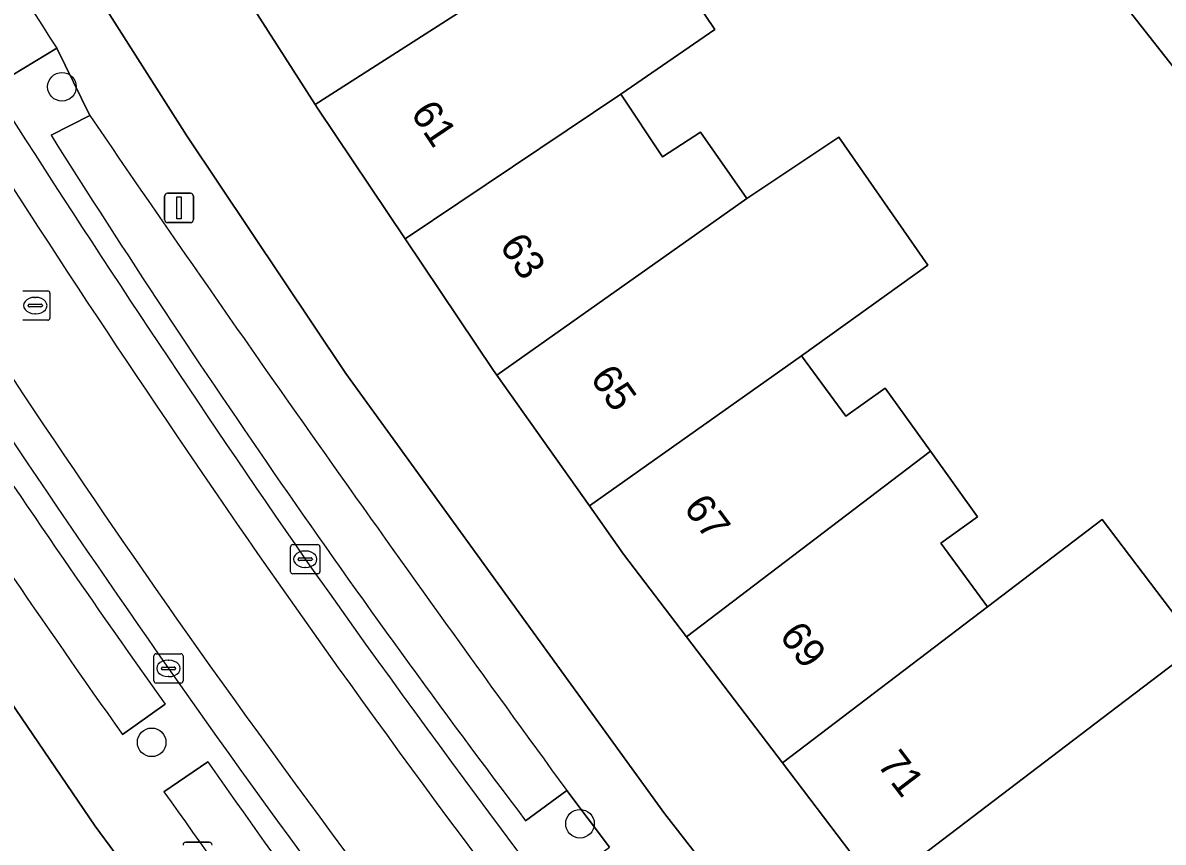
# Model space of a CAD drawing. Extents: x 162073 to 163043, y 381818 to 382561.
# Drawn here: x 162538.12 to 162577.08, y 382277.59 to 382305.58 of the extents above; entities that cross this region are included whole.
import ezdxf

# ---------------------------------------------------------------- set-up
doc = ezdxf.new("R2010")
doc.units = 0
for name, color, linetype in [('IMGEO_Boom', 7, 'Continuous'), ('IMGEO_Erf', 7, 'Continuous'), ('IMGEO_Fietspad_gesloten', 7, 'Continuous'), ('IMGEO_Kolk', 7, 'Continuous'), ('IMGEO_Lichtmast', 7, 'Continuous'), ('IMGEO_Pand', 7, 'Continuous'), ('IMGEO_Pand_nummerreeks', 7, 'Continuous'), ('IMGEO_Parkeervlak_open', 7, 'Continuous'), ('IMGEO_Rijbaan_lokaal_open', 7, 'Continuous'), ('IMGEO_Rioolput', 7, 'Continuous'), ('IMGEO_Voetpad_open', 7, 'Continuous')]:
    doc.layers.add(name, color=color, linetype=linetype)

msp = doc.modelspace()

# ---------------------------------------------------------------- linework, layer by layer
at = {"layer": 'IMGEO_Boom'}
for centre in [(162539.455, 382303.392), (162542.52, 382281), (162557.154, 382278.219)]:
    msp.add_circle(centre, 0.489, dxfattribs=at)
at = {"layer": 'IMGEO_Erf'}
for points in [[(162577.587, 382263.164), (162574.212, 382267.291), (162570.819, 382271.441), (162570.741, 382271.537), (162567.343, 382275.999), (162564.072, 382280.295), (162560.794, 382284.6), (162558.637, 382287.433), (162557.475, 382289.075), (162554.315, 382293.543), (162554.203, 382293.702), (162551.186, 382298.196), (162548.186, 382302.666), (162548.107, 382302.789), (162545.174, 382307.369), (162542.104, 382312.162), (162538.42, 382310.072), (162538.482, 382309.963), (162543.722, 382301.72), (162549.149, 382293.599), (162560.037, 382278.564), (162566.443, 382270.365), (162573.002, 382262.288), (162578.376, 382256.162)], [(162558.856, 382309.668), (162561.756, 382305.345), (162558.552, 382303.14), (162559.968, 382301.003), (162561.276, 382301.841), (162562.852, 382299.579), (162565.998, 382301.67), (162569.04, 382297.302), (162564.719, 382294.197), (162566.241, 382292.141), (162567.575, 382293.093), (162569.124, 382290.941), (162570.737, 382288.7), (162569.479, 382287.798), (162571.077, 382285.628), (162574.99, 382288.607), (162578.261, 382284.311)], [(162577.938, 382303.421), (162574.745, 382307.49)], [(162567.838, 382244.089), (162562.574, 382250), (162557.981, 382255.464), (162545.965, 382270.851), (162540.59, 382278.138), (162532.058, 382290.664), (162528.627, 382288.327), (162531.6, 382283.968), (162534.706, 382279.414), (162534.828, 382279.235), (162537.954, 382275.004), (162541.079, 382270.777), (162544.42, 382266.255), (162547.873, 382261.582), (162547.996, 382261.416), (162551.264, 382257.471), (162554.603, 382253.441), (162557.453, 382250), (162558.225, 382249.068), (162561.821, 382244.727)]]:
    msp.add_lwpolyline(points, dxfattribs=at)
at = {"layer": 'IMGEO_Fietspad_gesloten'}
for centre, radius, start, end in [((162921.44, 382547.896), 456.819, 210.01231, 214.91275), ((162945.03, 382562.574), 483.34, 210.21879, 214.72337), ((162877.852, 382519.575), 408.409, 209.6326, 215.19334), ((162906.267, 382538.255), 443.6, 210.014, 215.04595), ((162889.002, 382527.869), 417.535, 215.18867, 221.43866), ((162887.651, 382526.566), 416.908, 215.16666, 221.41939), ((162925.411, 382556.017), 468.283, 215.48349, 221.04527), ((162882.773, 382522.083), 415.08, 215.08056, 221.37068)]:
    msp.add_arc(centre, radius, start, end, dxfattribs=at)
at = {"layer": 'IMGEO_Kolk'}
for p, q in [((162547.266, 382286.83), (162547.266, 382287.682)), ((162547.341, 382287.756), (162548.193, 382287.756)), ((162547.754, 382287.536), (162547.779, 382287.536)), ((162548.267, 382287.682), (162548.267, 382286.83)), ((162547.525, 382287.25), (162547.525, 382287.262)), ((162547.963, 382287.213), (162547.565, 382287.213)), ((162547.568, 382287.299), (162547.966, 382287.299)), ((162548.009, 382287.262), (162548.009, 382287.25)), ((162548.193, 382286.756), (162547.341, 382286.756)), ((162547.777, 382286.976), (162547.752, 382286.976)), ((162542.669, 382284.025), (162543.521, 382284.025)), ((162542.594, 382283.099), (162542.594, 382283.951)), ((162543.082, 382283.805), (162543.107, 382283.805)), ((162543.595, 382283.951), (162543.595, 382283.099)), ((162542.853, 382283.519), (162542.853, 382283.531)), ((162543.291, 382283.482), (162542.893, 382283.482)), ((162542.896, 382283.568), (162543.294, 382283.568)), ((162543.105, 382283.245), (162543.08, 382283.245)), ((162543.337, 382283.531), (162543.337, 382283.519)), ((162543.521, 382283.025), (162542.669, 382283.025))]:
    msp.add_line(p, q, dxfattribs=at)
for points in [[(162547.266, 382286.83), (162547.266, 382287.682)], [(162547.341, 382287.756), (162548.193, 382287.756)], [(162548.267, 382287.682), (162548.267, 382286.83)], [(162548.193, 382286.756), (162547.341, 382286.756)], [(162542.669, 382284.025), (162543.521, 382284.025)], [(162542.594, 382283.099), (162542.594, 382283.951)], [(162543.595, 382283.951), (162543.595, 382283.099)], [(162543.521, 382283.025), (162542.669, 382283.025)]]:
    msp.add_lwpolyline(points, dxfattribs=at)
for centre, radius, start, end in [((162547.343, 382287.68), 0.0765, 91.552, 178.448), ((162547.343, 382287.68), 0.0765, 91.552, 178.448), ((162548.191, 382287.68), 0.0765, 1.552, 88.448), ((162548.191, 382287.68), 0.0765, 1.552, 88.448), ((162547.565, 382287.259), 0.0403, 85.8775, 175.7526), ((162547.562, 382287.249), 0.0366, 178.938, 274.7102), ((162547.966, 382287.256), 0.043, 264.8664, 352.4533), ((162547.97, 382287.261), 0.0386, 1.7309, 96.639), ((162547.343, 382286.832), 0.0765, 181.552, 268.448), ((162547.343, 382286.832), 0.0765, 181.552, 268.448), ((162548.191, 382286.832), 0.0765, 271.552, 358.448), ((162548.191, 382286.832), 0.0765, 271.552, 358.448), ((162542.671, 382283.949), 0.0765, 91.552, 178.448), ((162542.671, 382283.949), 0.0765, 91.552, 178.448), ((162543.519, 382283.949), 0.0765, 1.552, 88.448), ((162543.519, 382283.949), 0.0765, 1.552, 88.448), ((162542.893, 382283.528), 0.0403, 85.8775, 175.7526), ((162542.89, 382283.518), 0.0366, 178.938, 274.7102), ((162543.294, 382283.525), 0.043, 264.8664, 352.4533), ((162543.298, 382283.53), 0.0386, 1.7309, 96.639), ((162542.671, 382283.101), 0.0765, 181.552, 268.448), ((162542.671, 382283.101), 0.0765, 181.552, 268.448), ((162543.519, 382283.101), 0.0765, 271.552, 358.448), ((162543.519, 382283.101), 0.0765, 271.552, 358.448)]:
    msp.add_arc(centre, radius, start, end, dxfattribs=at)
for centre, major_axis, ratio, start_param, end_param in [((162547.753, 382287.256), (-0.387, 0.002), 0.722429, 4.712389, 7.853982), ((162547.778, 382287.256), (-0.39, 0.002), 0.717154, 1.570796, 4.712389), ((162543.081, 382283.525), (-0.387, 0.002), 0.722429, 4.712389, 7.853982), ((162543.106, 382283.525), (-0.39, 0.002), 0.717154, 1.570796, 4.712389)]:
    msp.add_ellipse(centre, major_axis=major_axis, ratio=ratio, start_param=start_param, end_param=end_param, dxfattribs=at)
at = {"layer": 'IMGEO_Lichtmast'}
for p, q in [((162542.959, 382298.854), (162542.959, 382299.654)), ((162542.959, 382299.654), (162542.959, 382298.854)), ((162543.059, 382299.754), (162543.849, 382299.754)), ((162543.849, 382299.754), (162543.059, 382299.754)), ((162543.949, 382299.654), (162543.949, 382298.854)), ((162543.949, 382298.854), (162543.949, 382299.654)), ((162543.849, 382298.754), (162543.059, 382298.754)), ((162543.059, 382298.754), (162543.849, 382298.754)), ((162543.692, 382277.59), (162544.482, 382277.59)), ((162544.482, 382277.59), (162543.692, 382277.59))]:
    msp.add_line(p, q, dxfattribs=at)
msp.add_lwpolyline([(162543.379, 382299.629), (162543.529, 382299.629), (162543.529, 382298.879), (162543.379, 382298.879), (162543.379, 382299.629)], dxfattribs=at)
for centre, start, end in [((162543.059, 382299.654), 90, 180), ((162543.059, 382299.654), 90, 180), ((162543.849, 382299.654), 0, 90), ((162543.849, 382299.654), 360, 90), ((162543.059, 382298.854), 180, 270), ((162543.059, 382298.854), 180, 270), ((162543.849, 382298.854), 270, 0), ((162543.849, 382298.854), 270, 0), ((162543.692, 382277.49), 90, 180), ((162543.692, 382277.49), 90, 180), ((162544.482, 382277.49), 0, 90), ((162544.482, 382277.49), 360, 90)]:
    msp.add_arc(centre, 0.1, start, end, dxfattribs=at)
at = {"layer": 'IMGEO_Pand'}
for points in [[(162556.885, 382308.409), (162555.422, 382310.64), (162554.165, 382309.777), (162552.595, 382312.121), (162545.174, 382307.369), (162548.107, 382302.789)], [(162579.841, 382311.489), (162574.745, 382307.49), (162577.938, 382303.421), (162583.034, 382307.42)], [(162556.885, 382308.409), (162548.107, 382302.789), (162548.186, 382302.666), (162551.186, 382298.196), (162558.552, 382303.14), (162561.756, 382305.345), (162558.856, 382309.668)], [(162554.315, 382293.543), (162562.852, 382299.579), (162561.276, 382301.841), (162559.968, 382301.003), (162558.552, 382303.14), (162551.186, 382298.196), (162554.203, 382293.702)], [(162562.852, 382299.579), (162554.315, 382293.543), (162557.475, 382289.075), (162564.719, 382294.197), (162569.04, 382297.302), (162565.998, 382301.67)], [(162560.794, 382284.6), (162569.124, 382290.941), (162567.575, 382293.093), (162566.241, 382292.141), (162564.719, 382294.197), (162557.475, 382289.075), (162558.637, 382287.433)], [(162571.077, 382285.628), (162569.479, 382287.798), (162570.737, 382288.7), (162569.124, 382290.941), (162560.794, 382284.6), (162564.072, 382280.295)], [(162577.874, 382284.017), (162578.261, 382284.311), (162574.99, 382288.607), (162571.077, 382285.628), (162564.072, 382280.295), (162567.343, 382275.999), (162575.509, 382282.216)], [(162577.667, 382277.043), (162581.209, 382279.94), (162577.874, 382284.017), (162575.509, 382282.216), (162567.343, 382275.999), (162570.741, 382271.537), (162570.819, 382271.441)]]:
    msp.add_lwpolyline(points, close=True, dxfattribs=at)
at = {"layer": 'IMGEO_Parkeervlak_open'}
for points in [[(162537.771, 382303.803), (162539.283, 382304.709)], [(162540.405, 382302.413), (162539.081, 382301.736)], [(162541.521, 382281.269), (162542.979, 382282.302)], [(162544.439, 382280.339), (162542.94, 382279.312)], [(162555.296, 382278.324), (162556.705, 382279.353)]]:
    msp.add_lwpolyline(points, dxfattribs=at)
for centre, radius, start, end in [((162814.64, 382483.49), 328.305, 207.88317, 212.99454), ((162845.651, 382497.975), 371.652, 211.1902, 215.47235), ((162885.978, 382525.172), 422.066, 211.50759, 215.30158), ((163289.464, 382814.596), 907.425, 214.363081, 216.146208), ((162818.349, 382477.834), 330.153, 212.2343, 217.17815), ((162801.684, 382459.314), 313.38, 214.82784, 219.73166), ((162851.914, 382497.521), 378.259, 215.23116, 219.3211)]:
    msp.add_arc(centre, radius, start, end, dxfattribs=at)
at = {"layer": 'IMGEO_Rijbaan_lokaal_open'}
for centre, radius, start, end in [((162921.44, 382547.896), 456.819, 210.01231, 214.91275), ((162877.852, 382519.575), 408.409, 209.6326, 215.19334), ((162887.651, 382526.566), 416.908, 215.16666, 221.41939), ((162925.411, 382556.017), 468.283, 215.48349, 221.04527)]:
    msp.add_arc(centre, radius, start, end, dxfattribs=at)
at = {"layer": 'IMGEO_Rioolput'}
for p, q in [((162538.117, 382296.42), (162538.969, 382296.42)), ((162538.53, 382296.2), (162538.555, 382296.2)), ((162539.043, 382296.346), (162539.043, 382295.494)), ((162538.301, 382295.914), (162538.301, 382295.926)), ((162538.739, 382295.877), (162538.341, 382295.877)), ((162538.344, 382295.963), (162538.742, 382295.963)), ((162538.785, 382295.926), (162538.785, 382295.914)), ((162538.969, 382295.42), (162538.117, 382295.42)), ((162538.553, 382295.64), (162538.528, 382295.64))]:
    msp.add_line(p, q, dxfattribs=at)
for points in [[(162538.117, 382296.42), (162538.969, 382296.42)], [(162539.043, 382296.346), (162539.043, 382295.494)], [(162538.969, 382295.42), (162538.117, 382295.42)]]:
    msp.add_lwpolyline(points, dxfattribs=at)
for centre, radius, start, end in [((162538.967, 382296.344), 0.0765, 1.552, 88.448), ((162538.967, 382296.344), 0.0765, 1.552, 88.448), ((162538.341, 382295.923), 0.0403, 85.8775, 175.7526), ((162538.338, 382295.913), 0.0366, 178.938, 274.7102), ((162538.742, 382295.92), 0.043, 264.8664, 352.4533), ((162538.746, 382295.925), 0.0386, 1.7309, 96.639), ((162538.967, 382295.496), 0.0765, 271.552, 358.448), ((162538.967, 382295.496), 0.0765, 271.552, 358.448)]:
    msp.add_arc(centre, radius, start, end, dxfattribs=at)
for centre, major_axis, ratio, start_param, end_param in [((162538.529, 382295.92), (-0.387, 0.002), 0.722429, 4.712389, 7.853982), ((162538.554, 382295.92), (-0.39, 0.002), 0.717154, 1.570796, 4.712389)]:
    msp.add_ellipse(centre, major_axis=major_axis, ratio=ratio, start_param=start_param, end_param=end_param, dxfattribs=at)
at = {"layer": 'IMGEO_Voetpad_open'}
for points in [[(162595.326, 382237.974), (162583.782, 382250), (162580.144, 382254.147), (162579.692, 382254.662), (162578.376, 382256.162), (162573.002, 382262.288), (162566.443, 382270.365), (162560.037, 382278.564), (162549.149, 382293.599), (162543.722, 382301.72), (162538.482, 382309.963), (162538.42, 382310.072), (162537.537, 382311.628), (162528.204, 382328.076)], [(162515.515, 382317.726), (162524.856, 382301.801), (162530.981, 382292.245), (162532.058, 382290.664), (162540.59, 382278.138), (162545.965, 382270.851), (162557.981, 382255.464), (162562.574, 382250), (162567.838, 382244.089), (162572.157, 382239.239), (162572.556, 382238.82), (162573.298, 382238.041), (162584.822, 382225.942), (162592.043, 382218.91), (162605.774, 382206.205), (162621.309, 382192.475), (162624.656, 382189.517), (162626.716, 382187.697), (162638.741, 382177.42), (162641.717, 382174.636)], [(162539.081, 382301.736), (162540.405, 382302.413), (162539.283, 382304.709), (162537.771, 382303.803)], [(162539.283, 382304.709), (162540.405, 382302.413)], [(162542.979, 382282.302), (162541.521, 382281.269)], [(162542.94, 382279.312), (162544.439, 382280.339)], [(162556.792, 382276.412), (162558.167, 382277.414), (162556.705, 382279.353), (162555.296, 382278.324)], [(162556.705, 382279.353), (162558.167, 382277.414)]]:
    msp.add_lwpolyline(points, dxfattribs=at)
for centre, radius, start, end in [((162814.64, 382483.49), 328.305, 207.88317, 212.99454), ((162945.03, 382562.574), 483.34, 210.21879, 214.72337), ((162906.267, 382538.255), 443.6, 210.014, 215.04595), ((162845.651, 382497.975), 371.652, 211.1902, 215.47235), ((162885.978, 382525.172), 422.066, 211.50759, 215.30158), ((163289.464, 382814.596), 907.425, 214.363081, 216.146208), ((162818.349, 382477.834), 330.153, 212.2343, 217.17815), ((162889.002, 382527.869), 417.535, 215.18867, 221.43866), ((162882.773, 382522.083), 415.08, 215.08056, 221.37068), ((162801.684, 382459.314), 313.38, 214.82784, 219.73166), ((162851.914, 382497.521), 378.259, 215.23116, 219.3211)]:
    msp.add_arc(centre, radius, start, end, dxfattribs=at)

# ---------------------------------------------------------------- texts
at = {"layer": 'IMGEO_Pand_nummerreeks'}
for s, rotation, p in [('61', 303.8387, (162551.343, 382302.489)), ('63', 303.9197, (162554.381, 382297.961)), ('65', 305.2711, (162557.476, 382293.44)), ('67', 306.5597, (162560.666, 382289.003)), ('69', 307.2874, (162563.937, 382284.631)), ('71', 307.2879, (162567.28, 382280.241))]:
    msp.add_text(s, height=1, rotation=rotation, dxfattribs=at).set_placement(p)

doc.saveas('drawing.dxf')
